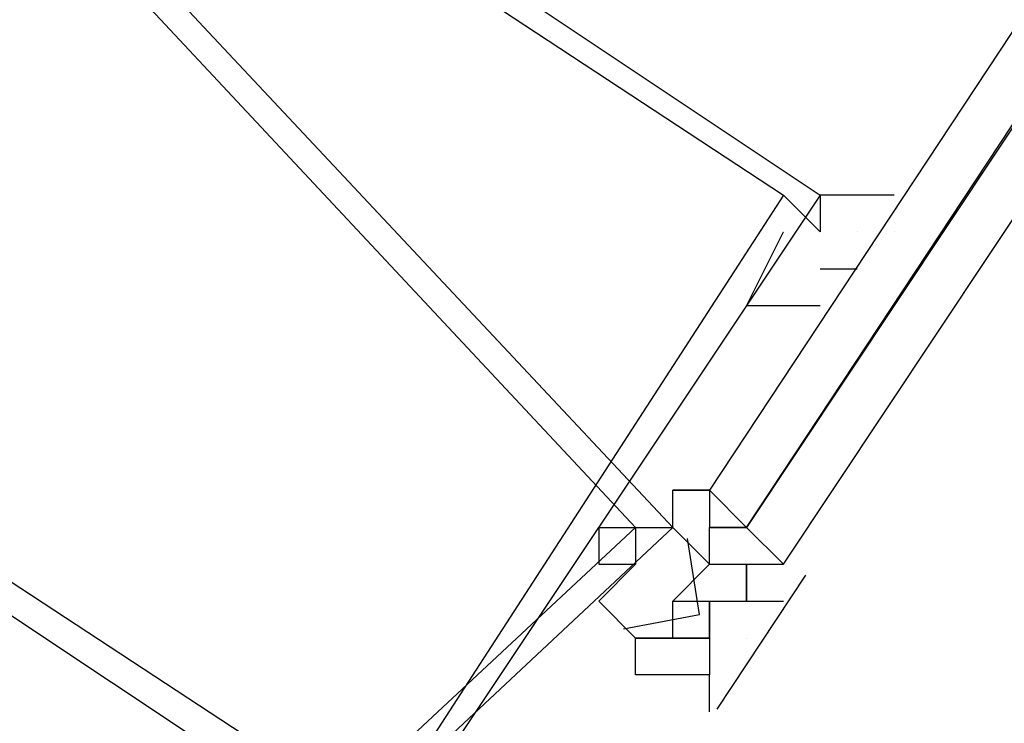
# Model space of a CAD drawing. Header units: feet. Extents: x -79 to 198, y -22 to 181.
# Tile 540 of 656: x 134.431 to 134.786, y 96.734 to 96.988. Entities that reach past the tile are written whole.
import ezdxf

# ---------------------------------------------------------------- set-up
doc = ezdxf.new("R2010")
doc.units = ezdxf.units.FT
doc.layers.add('A-LINEA', color=7, linetype='CONTINUOUS')

msp = doc.modelspace()

# ---------------------------------------------------------------- linework, layer by layer
at = {"layer": 'A-LINEA'}
for p, q in [((134.7333, 96.9111), (134.7333, 96.9111)), ((134.7333, 96.9111), (134.7333, 96.9111)), ((134.6667, 96.8178), (134.6667, 96.8178)), ((134.6667, 96.8178), (134.6667, 96.8178)), ((134.68, 96.8178), (134.6667, 96.8178)), ((134.6667, 96.8178), (134.6667, 96.8178)), ((134.6667, 96.8178), (134.6667, 96.8178)), ((134.6667, 96.8044), (134.6667, 96.8178)), ((134.6667, 96.8178), (134.6667, 96.8178)), ((134.6667, 96.8178), (134.6667, 96.8178)), ((134.68, 96.8178), (134.6667, 96.8178)), ((134.6667, 96.8178), (134.6667, 96.8178)), ((134.6667, 96.8178), (134.6667, 96.8178)), ((134.6667, 96.8044), (134.6667, 96.8178)), ((134.6533, 96.8044), (134.6533, 96.8044)), ((134.6533, 96.8044), (134.6533, 96.8044)), ((134.68, 96.8044), (134.68, 96.8044)), ((134.68, 96.8044), (134.68, 96.8044)), ((134.68, 96.8044), (134.68, 96.8044)), ((134.68, 96.8044), (134.6933, 96.8044)), ((134.68, 96.8044), (134.68, 96.8044)), ((134.68, 96.8044), (134.68, 96.8044)), ((134.68, 96.8044), (134.68, 96.8044)), ((134.68, 96.8044), (134.68, 96.8044)), ((134.68, 96.8044), (134.68, 96.8044)), ((134.68, 96.8044), (134.68, 96.8044)), ((134.68, 96.8044), (134.68, 96.8044)), ((134.68, 96.7911), (134.68, 96.8044)), ((134.6933, 96.8044), (134.68, 96.8044)), ((134.68, 96.7911), (134.68, 96.8044)), ((134.68, 96.8044), (134.68, 96.8044)), ((134.68, 96.8044), (134.68, 96.8044)), ((134.68, 96.8044), (134.68, 96.8044)), ((134.68, 96.8044), (134.68, 96.8044)), ((134.68, 96.8044), (134.68, 96.8044)), ((134.68, 96.8044), (134.6933, 96.8044)), ((134.68, 96.8044), (134.68, 96.8044)), ((134.68, 96.8044), (134.68, 96.8044)), ((134.68, 96.8044), (134.68, 96.8044)), ((134.68, 96.8044), (134.68, 96.8044)), ((134.68, 96.8044), (134.68, 96.8044)), ((134.68, 96.8044), (134.68, 96.8044)), ((134.68, 96.8044), (134.68, 96.8044)), ((134.68, 96.7911), (134.68, 96.8044)), ((134.6933, 96.8044), (134.68, 96.8044)), ((134.68, 96.7911), (134.68, 96.8044)), ((134.68, 96.8044), (134.68, 96.8044)), ((134.68, 96.8044), (134.68, 96.8044)), ((134.6933, 96.8044), (134.6933, 96.8044)), ((134.6933, 96.8044), (134.6933, 96.8044)), ((134.6933, 96.8044), (134.6933, 96.8044)), ((134.6933, 96.8044), (134.6933, 96.8044)), ((134.6933, 96.8044), (134.6933, 96.8044)), ((134.6933, 96.8044), (134.6933, 96.8044)), ((134.6933, 96.8044), (134.6933, 96.8044)), ((134.6933, 96.8044), (134.6933, 96.8044)), ((134.6933, 96.8044), (134.6933, 96.8044)), ((134.6933, 96.8044), (134.6933, 96.8044)), ((134.6933, 96.8044), (134.6933, 96.8044)), ((134.6933, 96.8044), (134.6933, 96.8044)), ((134.6933, 96.8044), (134.6933, 96.8044)), ((134.6933, 96.8044), (134.6933, 96.8044)), ((134.6933, 96.8044), (134.6933, 96.8044)), ((134.6933, 96.8044), (134.6933, 96.8044)), ((134.68, 96.7911), (134.68, 96.7911)), ((134.68, 96.7911), (134.68, 96.7911)), ((134.68, 96.7911), (134.68, 96.7911)), ((134.68, 96.7911), (134.6933, 96.7911)), ((134.68, 96.7911), (134.68, 96.7911)), ((134.68, 96.7911), (134.68, 96.7911)), ((134.68, 96.7911), (134.68, 96.7911)), ((134.68, 96.7911), (134.68, 96.7911)), ((134.68, 96.7911), (134.68, 96.7911)), ((134.68, 96.7911), (134.68, 96.7911)), ((134.68, 96.7911), (134.6933, 96.7911)), ((134.68, 96.7911), (134.68, 96.7911)), ((134.68, 96.7911), (134.68, 96.7911)), ((134.68, 96.7911), (134.68, 96.7911)), ((134.68, 96.7911), (134.68, 96.7911)), ((134.68, 96.7911), (134.68, 96.7911)), ((134.68, 96.7911), (134.68, 96.7911)), ((134.68, 96.7911), (134.68, 96.7911)), ((134.68, 96.7911), (134.68, 96.7911)), ((134.68, 96.7911), (134.68, 96.7911)), ((134.68, 96.7911), (134.68, 96.7911)), ((134.68, 96.7911), (134.68, 96.7911)), ((134.68, 96.7911), (134.68, 96.7911)), ((134.68, 96.7911), (134.68, 96.7911)), ((134.68, 96.7911), (134.6933, 96.7911)), ((134.68, 96.7911), (134.68, 96.7911)), ((134.68, 96.7911), (134.68, 96.7911)), ((134.68, 96.7911), (134.68, 96.7911)), ((134.68, 96.7911), (134.68, 96.7911)), ((134.68, 96.7911), (134.68, 96.7911)), ((134.68, 96.7911), (134.68, 96.7911)), ((134.68, 96.7911), (134.6933, 96.7911)), ((134.68, 96.7911), (134.68, 96.7911)), ((134.68, 96.7911), (134.68, 96.7911)), ((134.68, 96.7911), (134.68, 96.7911)), ((134.68, 96.7911), (134.68, 96.7911)), ((134.68, 96.7911), (134.68, 96.7911)), ((134.68, 96.7911), (134.68, 96.7911)), ((134.68, 96.7911), (134.68, 96.7911)), ((134.68, 96.7911), (134.68, 96.7911)), ((134.68, 96.7911), (134.68, 96.7911)), ((134.68, 96.7911), (134.68, 96.7911)), ((134.6933, 96.7911), (134.6933, 96.7911)), ((134.6933, 96.7911), (134.6933, 96.7778)), ((134.6933, 96.7911), (134.6933, 96.7911)), ((134.6933, 96.7911), (134.6933, 96.7911)), ((134.6933, 96.7911), (134.6933, 96.7911)), ((134.6933, 96.7911), (134.6933, 96.7911)), ((134.6933, 96.7911), (134.7067, 96.7911)), ((134.6933, 96.7911), (134.6933, 96.7911)), ((134.6933, 96.7911), (134.6933, 96.7911)), ((134.6933, 96.7911), (134.6933, 96.7911)), ((134.6933, 96.7911), (134.6933, 96.7911)), ((134.6933, 96.7911), (134.6933, 96.7911)), ((134.6933, 96.7778), (134.6933, 96.7911)), ((134.6933, 96.7778), (134.6933, 96.7911)), ((134.6933, 96.7911), (134.6933, 96.7911)), ((134.6933, 96.7778), (134.6933, 96.7911)), ((134.6933, 96.7911), (134.6933, 96.7911)), ((134.6933, 96.7911), (134.6933, 96.7911)), ((134.6933, 96.7911), (134.6933, 96.7911)), ((134.6933, 96.7911), (134.6933, 96.7911)), ((134.6933, 96.7911), (134.6933, 96.7911)), ((134.6933, 96.7911), (134.6933, 96.7911)), ((134.6933, 96.7911), (134.6933, 96.7911)), ((134.6933, 96.7911), (134.6933, 96.7911)), ((134.6933, 96.7911), (134.6933, 96.7911)), ((134.6933, 96.7911), (134.6933, 96.7911)), ((134.6933, 96.7911), (134.6933, 96.7911)), ((134.6933, 96.7911), (134.6933, 96.7911)), ((134.6933, 96.7911), (134.6933, 96.7911)), ((134.6933, 96.7911), (134.6933, 96.7778)), ((134.6933, 96.7911), (134.6933, 96.7911)), ((134.6933, 96.7911), (134.6933, 96.7911)), ((134.6933, 96.7911), (134.6933, 96.7911)), ((134.6933, 96.7911), (134.6933, 96.7911)), ((134.6933, 96.7911), (134.7067, 96.7911)), ((134.6933, 96.7911), (134.6933, 96.7911)), ((134.6933, 96.7911), (134.6933, 96.7911)), ((134.6933, 96.7911), (134.6933, 96.7911)), ((134.6933, 96.7911), (134.6933, 96.7911)), ((134.6933, 96.7911), (134.6933, 96.7911)), ((134.6933, 96.7778), (134.6933, 96.7911)), ((134.6933, 96.7778), (134.6933, 96.7911)), ((134.6933, 96.7911), (134.6933, 96.7911)), ((134.6933, 96.7778), (134.6933, 96.7911)), ((134.6933, 96.7911), (134.6933, 96.7911)), ((134.6933, 96.7911), (134.6933, 96.7911)), ((134.6933, 96.7911), (134.6933, 96.7911)), ((134.6933, 96.7911), (134.6933, 96.7911)), ((134.6933, 96.7911), (134.6933, 96.7911)), ((134.6933, 96.7911), (134.6933, 96.7911)), ((134.6933, 96.7911), (134.6933, 96.7911)), ((134.6933, 96.7911), (134.6933, 96.7911)), ((134.6933, 96.7911), (134.6933, 96.7911)), ((134.6933, 96.7911), (134.6933, 96.7911)), ((134.6933, 96.7911), (134.6933, 96.7911)), ((134.6933, 96.7911), (134.6933, 96.7911)), ((134.7067, 96.7911), (134.7067, 96.7911)), ((134.7067, 96.7911), (134.7067, 96.7911)), ((134.7067, 96.7911), (134.7067, 96.7911)), ((134.7067, 96.7911), (134.7067, 96.7911)), ((134.7067, 96.7911), (134.7067, 96.7911)), ((134.7067, 96.7911), (134.7067, 96.7911)), ((134.7067, 96.7911), (134.7067, 96.7911)), ((134.7067, 96.7911), (134.7067, 96.7911)), ((134.7067, 96.7911), (134.7067, 96.7911)), ((134.7067, 96.7911), (134.7067, 96.7911)), ((134.7067, 96.7911), (134.7067, 96.7911)), ((134.7067, 96.7911), (134.7067, 96.7911)), ((134.7067, 96.7911), (134.7067, 96.7911)), ((134.7067, 96.7911), (134.7067, 96.7911)), ((134.7067, 96.7911), (134.7067, 96.7911)), ((134.7067, 96.7911), (134.7067, 96.7911)), ((134.7067, 96.7911), (134.7067, 96.7911)), ((134.7067, 96.7911), (134.7067, 96.7911)), ((134.7067, 96.7911), (134.7067, 96.7911)), ((134.7067, 96.7911), (134.7067, 96.7911)), ((134.7067, 96.7911), (134.7067, 96.7911)), ((134.7067, 96.7911), (134.7067, 96.7911)), ((134.7146, 96.7871), (134.6826, 96.7387)), ((134.7146, 96.7871), (134.6826, 96.7387)), ((134.64, 96.7778), (134.64, 96.7778)), ((134.64, 96.7778), (134.64, 96.7778)), ((134.64, 96.7778), (134.64, 96.7778)), ((134.64, 96.7778), (134.64, 96.7778)), ((134.6667, 96.7778), (134.6667, 96.7778)), ((134.6667, 96.7778), (134.6667, 96.7778)), ((134.6667, 96.7778), (134.6667, 96.7778)), ((134.6667, 96.7778), (134.6667, 96.7778)), ((134.6667, 96.7778), (134.6667, 96.7778)), ((134.6667, 96.7778), (134.6667, 96.7778)), ((134.6667, 96.7778), (134.68, 96.7778)), ((134.6667, 96.7778), (134.68, 96.7778)), ((134.6667, 96.7644), (134.6667, 96.7778)), ((134.6667, 96.7778), (134.6667, 96.7778)), ((134.6667, 96.7778), (134.6667, 96.7778)), ((134.6667, 96.7778), (134.6667, 96.7778)), ((134.6667, 96.7778), (134.6667, 96.7778)), ((134.6667, 96.7778), (134.6667, 96.7778)), ((134.6667, 96.7778), (134.6667, 96.7778)), ((134.6667, 96.7778), (134.68, 96.7778)), ((134.6667, 96.7778), (134.68, 96.7778)), ((134.6667, 96.7644), (134.6667, 96.7778)), ((134.68, 96.7778), (134.68, 96.7778)), ((134.68, 96.7778), (134.68, 96.7644)), ((134.68, 96.7778), (134.68, 96.7778)), ((134.68, 96.7778), (134.6933, 96.7778)), ((134.68, 96.7778), (134.68, 96.7778)), ((134.68, 96.7778), (134.68, 96.7778)), ((134.68, 96.7778), (134.68, 96.7778)), ((134.68, 96.7778), (134.68, 96.7778)), ((134.68, 96.7778), (134.68, 96.7778)), ((134.68, 96.7778), (134.68, 96.7778)), ((134.68, 96.7778), (134.68, 96.7778)), ((134.68, 96.7778), (134.68, 96.7778)), ((134.68, 96.7778), (134.68, 96.7778)), ((134.68, 96.7778), (134.68, 96.7778)), ((134.68, 96.7778), (134.6933, 96.7778)), ((134.68, 96.7778), (134.68, 96.7778)), ((134.68, 96.7778), (134.68, 96.7778)), ((134.68, 96.7778), (134.68, 96.7778)), ((134.68, 96.7778), (134.68, 96.7778)), ((134.68, 96.7644), (134.68, 96.7778)), ((134.68, 96.7778), (134.68, 96.7778)), ((134.68, 96.7778), (134.68, 96.7778)), ((134.68, 96.7778), (134.68, 96.7778)), ((134.68, 96.7778), (134.68, 96.7778)), ((134.68, 96.7778), (134.68, 96.7778)), ((134.68, 96.7778), (134.68, 96.7778)), ((134.68, 96.7778), (134.68, 96.7778)), ((134.68, 96.7778), (134.68, 96.7778)), ((134.68, 96.7778), (134.68, 96.7778)), ((134.68, 96.7778), (134.68, 96.7778)), ((134.68, 96.7778), (134.68, 96.7778)), ((134.68, 96.7778), (134.68, 96.7644)), ((134.68, 96.7778), (134.68, 96.7778)), ((134.68, 96.7778), (134.6933, 96.7778)), ((134.68, 96.7778), (134.68, 96.7778)), ((134.68, 96.7778), (134.68, 96.7778)), ((134.68, 96.7778), (134.68, 96.7778)), ((134.68, 96.7778), (134.68, 96.7778)), ((134.68, 96.7778), (134.68, 96.7778)), ((134.68, 96.7778), (134.68, 96.7778)), ((134.68, 96.7778), (134.68, 96.7778)), ((134.68, 96.7778), (134.68, 96.7778)), ((134.68, 96.7778), (134.68, 96.7778)), ((134.68, 96.7778), (134.68, 96.7778)), ((134.68, 96.7778), (134.6933, 96.7778)), ((134.68, 96.7778), (134.68, 96.7778)), ((134.68, 96.7778), (134.68, 96.7778)), ((134.68, 96.7778), (134.68, 96.7778)), ((134.68, 96.7778), (134.68, 96.7778)), ((134.68, 96.7644), (134.68, 96.7778)), ((134.68, 96.7778), (134.68, 96.7778)), ((134.68, 96.7778), (134.68, 96.7778)), ((134.68, 96.7778), (134.68, 96.7778)), ((134.68, 96.7778), (134.68, 96.7778)), ((134.68, 96.7778), (134.68, 96.7778)), ((134.68, 96.7778), (134.68, 96.7778)), ((134.68, 96.7778), (134.68, 96.7778)), ((134.68, 96.7778), (134.68, 96.7778)), ((134.68, 96.7778), (134.68, 96.7778)), ((134.68, 96.7778), (134.68, 96.7778)), ((134.6933, 96.7778), (134.6933, 96.7778)), ((134.6933, 96.7778), (134.6933, 96.7778)), ((134.6933, 96.7778), (134.7067, 96.7778)), ((134.6933, 96.7778), (134.6933, 96.7778)), ((134.6933, 96.7778), (134.6933, 96.7778)), ((134.6933, 96.7778), (134.6933, 96.7778)), ((134.6933, 96.7778), (134.6933, 96.7778)), ((134.6933, 96.7778), (134.6933, 96.7778)), ((134.6933, 96.7778), (134.6933, 96.7778)), ((134.6933, 96.7778), (134.6933, 96.7778)), ((134.6933, 96.7778), (134.6933, 96.7778)), ((134.6933, 96.7778), (134.6933, 96.7778)), ((134.6933, 96.7778), (134.6933, 96.7778)), ((134.6933, 96.7778), (134.6933, 96.7778)), ((134.6933, 96.7778), (134.6933, 96.7778)), ((134.6933, 96.7778), (134.6933, 96.7778)), ((134.6933, 96.7778), (134.6933, 96.7778)), ((134.6933, 96.7778), (134.6933, 96.7778)), ((134.6933, 96.7778), (134.6933, 96.7778)), ((134.6933, 96.7778), (134.6933, 96.7778)), ((134.6933, 96.7778), (134.6933, 96.7778)), ((134.6933, 96.7778), (134.6933, 96.7778)), ((134.6933, 96.7778), (134.6933, 96.7778)), ((134.6933, 96.7778), (134.6933, 96.7778)), ((134.6933, 96.7778), (134.6933, 96.7778)), ((134.6933, 96.7778), (134.6933, 96.7778)), ((134.6933, 96.7778), (134.6933, 96.7778)), ((134.6933, 96.7778), (134.6933, 96.7778)), ((134.6933, 96.7778), (134.6933, 96.7778)), ((134.6933, 96.7778), (134.6933, 96.7778)), ((134.6933, 96.7778), (134.6933, 96.7778)), ((134.6933, 96.7778), (134.6933, 96.7778)), ((134.6933, 96.7778), (134.6933, 96.7778)), ((134.6933, 96.7778), (134.6933, 96.7778)), ((134.6933, 96.7778), (134.6933, 96.7778)), ((134.6933, 96.7778), (134.7067, 96.7778)), ((134.6933, 96.7778), (134.6933, 96.7778)), ((134.6933, 96.7778), (134.6933, 96.7778)), ((134.6933, 96.7778), (134.6933, 96.7778)), ((134.6933, 96.7778), (134.6933, 96.7778)), ((134.6933, 96.7778), (134.6933, 96.7778)), ((134.6933, 96.7778), (134.6933, 96.7778)), ((134.6933, 96.7778), (134.6933, 96.7778)), ((134.6933, 96.7778), (134.6933, 96.7778)), ((134.6933, 96.7778), (134.6933, 96.7778)), ((134.6933, 96.7778), (134.6933, 96.7778)), ((134.6933, 96.7778), (134.6933, 96.7778)), ((134.6933, 96.7778), (134.6933, 96.7778)), ((134.6933, 96.7778), (134.6933, 96.7778)), ((134.6933, 96.7778), (134.6933, 96.7778)), ((134.6933, 96.7778), (134.6933, 96.7778)), ((134.6933, 96.7778), (134.6933, 96.7778)), ((134.6933, 96.7778), (134.6933, 96.7778)), ((134.6933, 96.7778), (134.6933, 96.7778)), ((134.6933, 96.7778), (134.6933, 96.7778)), ((134.6933, 96.7778), (134.6933, 96.7778)), ((134.6933, 96.7778), (134.6933, 96.7778)), ((134.6933, 96.7778), (134.6933, 96.7778)), ((134.6933, 96.7778), (134.6933, 96.7778)), ((134.6933, 96.7778), (134.6933, 96.7778)), ((134.6933, 96.7778), (134.6933, 96.7778)), ((134.6933, 96.7778), (134.6933, 96.7778)), ((134.6933, 96.7778), (134.6933, 96.7778)), ((134.6933, 96.7778), (134.6933, 96.7778)), ((134.6933, 96.7778), (134.6933, 96.7778)), ((134.6933, 96.7778), (134.6933, 96.7778)), ((134.7067, 96.7778), (134.7067, 96.7778)), ((134.7067, 96.7778), (134.7067, 96.7778)), ((134.6533, 96.7644), (134.6533, 96.7644)), ((134.6533, 96.7644), (134.6533, 96.7644)), ((134.6533, 96.7644), (134.6533, 96.7644)), ((134.6533, 96.7644), (134.6533, 96.7644)), ((134.6533, 96.7644), (134.6667, 96.7644)), ((134.6533, 96.7644), (134.6533, 96.7644)), ((134.6533, 96.7644), (134.6667, 96.7644)), ((134.6533, 96.7644), (134.6533, 96.7644)), ((134.6533, 96.7644), (134.6533, 96.7644)), ((134.6533, 96.7644), (134.6533, 96.7644)), ((134.6533, 96.7644), (134.6533, 96.7644)), ((134.6533, 96.7644), (134.6667, 96.7644)), ((134.6533, 96.7644), (134.6533, 96.7644)), ((134.6533, 96.7644), (134.6533, 96.7644)), ((134.6533, 96.7644), (134.6533, 96.7644)), ((134.6533, 96.7644), (134.6533, 96.7644)), ((134.6533, 96.7644), (134.6533, 96.7644)), ((134.6533, 96.7644), (134.6533, 96.7644)), ((134.6533, 96.7644), (134.6533, 96.7644)), ((134.6533, 96.7644), (134.6533, 96.7644)), ((134.6667, 96.7644), (134.6533, 96.7644)), ((134.6667, 96.7644), (134.6533, 96.7644)), ((134.6533, 96.7644), (134.6533, 96.7644)), ((134.6533, 96.7644), (134.6533, 96.7644)), ((134.6533, 96.7644), (134.6533, 96.7644)), ((134.6533, 96.7644), (134.6533, 96.7644)), ((134.6533, 96.7644), (134.6533, 96.7644)), ((134.6533, 96.7644), (134.6533, 96.7644)), ((134.6533, 96.7644), (134.6667, 96.7644)), ((134.6533, 96.7644), (134.6533, 96.7644)), ((134.6533, 96.7644), (134.6667, 96.7644)), ((134.6533, 96.7644), (134.6533, 96.7644)), ((134.6533, 96.7644), (134.6533, 96.7644)), ((134.6533, 96.7644), (134.6533, 96.7644)), ((134.6533, 96.7644), (134.6533, 96.7644)), ((134.6533, 96.7644), (134.6667, 96.7644)), ((134.6533, 96.7644), (134.6533, 96.7644)), ((134.6533, 96.7644), (134.6533, 96.7644)), ((134.6533, 96.7644), (134.6533, 96.7644)), ((134.6533, 96.7644), (134.6533, 96.7644)), ((134.6533, 96.7644), (134.6533, 96.7644)), ((134.6533, 96.7644), (134.6533, 96.7644)), ((134.6533, 96.7644), (134.6533, 96.7644)), ((134.6533, 96.7644), (134.6533, 96.7644)), ((134.6667, 96.7644), (134.6533, 96.7644)), ((134.6667, 96.7644), (134.6533, 96.7644)), ((134.6533, 96.7644), (134.6533, 96.7644)), ((134.6533, 96.7644), (134.6533, 96.7644)), ((134.6667, 96.7644), (134.6667, 96.7644)), ((134.6667, 96.7644), (134.6667, 96.7644)), ((134.6667, 96.7644), (134.6667, 96.7644)), ((134.6667, 96.7644), (134.68, 96.7644)), ((134.6667, 96.7644), (134.6667, 96.7644)), ((134.6667, 96.7644), (134.6667, 96.7644)), ((134.6667, 96.7644), (134.6667, 96.7644)), ((134.6667, 96.7644), (134.6667, 96.7644)), ((134.6667, 96.7644), (134.6667, 96.7644)), ((134.6667, 96.7644), (134.6667, 96.7644)), ((134.6667, 96.7644), (134.6667, 96.7644)), ((134.6667, 96.7644), (134.6667, 96.7644)), ((134.6667, 96.7644), (134.6667, 96.7644)), ((134.6667, 96.7644), (134.6667, 96.7644)), ((134.6667, 96.7644), (134.6667, 96.7644)), ((134.6667, 96.7644), (134.6667, 96.7644)), ((134.6667, 96.7644), (134.6667, 96.7644)), ((134.68, 96.7644), (134.6667, 96.7644)), ((134.68, 96.7644), (134.6667, 96.7644)), ((134.6667, 96.7644), (134.6667, 96.7644)), ((134.68, 96.7644), (134.6667, 96.7644)), ((134.6667, 96.7644), (134.6667, 96.7644)), ((134.6667, 96.7644), (134.6667, 96.7644)), ((134.6667, 96.7644), (134.6667, 96.7644)), ((134.6667, 96.7644), (134.6667, 96.7644)), ((134.6667, 96.7644), (134.68, 96.7644)), ((134.6667, 96.7644), (134.6667, 96.7644)), ((134.6667, 96.7644), (134.6667, 96.7644)), ((134.6667, 96.7644), (134.6667, 96.7644)), ((134.6667, 96.7644), (134.6667, 96.7644)), ((134.6667, 96.7644), (134.6667, 96.7644)), ((134.6667, 96.7644), (134.6667, 96.7644)), ((134.6667, 96.7644), (134.6667, 96.7644)), ((134.6667, 96.7644), (134.6667, 96.7644)), ((134.6667, 96.7644), (134.6667, 96.7644)), ((134.6667, 96.7644), (134.6667, 96.7644)), ((134.6667, 96.7644), (134.6667, 96.7644)), ((134.6667, 96.7644), (134.6667, 96.7644)), ((134.6667, 96.7644), (134.6667, 96.7644)), ((134.68, 96.7644), (134.6667, 96.7644)), ((134.68, 96.7644), (134.6667, 96.7644)), ((134.6667, 96.7644), (134.6667, 96.7644)), ((134.68, 96.7644), (134.6667, 96.7644)), ((134.6667, 96.7644), (134.6667, 96.7644)), ((134.68, 96.7644), (134.68, 96.7644)), ((134.68, 96.7644), (134.68, 96.7511)), ((134.68, 96.7644), (134.68, 96.7644)), ((134.68, 96.7644), (134.68, 96.7644)), ((134.68, 96.7644), (134.68, 96.7644)), ((134.68, 96.7644), (134.68, 96.7644)), ((134.68, 96.7644), (134.68, 96.7644)), ((134.68, 96.7644), (134.68, 96.7644)), ((134.68, 96.7644), (134.68, 96.7644)), ((134.68, 96.7644), (134.68, 96.7644)), ((134.68, 96.7644), (134.68, 96.7644)), ((134.68, 96.7644), (134.68, 96.7644)), ((134.68, 96.7644), (134.68, 96.7644)), ((134.68, 96.7644), (134.68, 96.7644)), ((134.68, 96.7644), (134.68, 96.7644)), ((134.68, 96.7644), (134.68, 96.7644)), ((134.68, 96.7644), (134.68, 96.7644)), ((134.68, 96.7644), (134.68, 96.7644)), ((134.68, 96.7644), (134.68, 96.7644)), ((134.68, 96.7644), (134.68, 96.7644)), ((134.68, 96.7644), (134.68, 96.7644)), ((134.68, 96.7644), (134.68, 96.7644)), ((134.68, 96.7644), (134.68, 96.7644)), ((134.68, 96.7644), (134.68, 96.7644)), ((134.68, 96.7644), (134.68, 96.7644)), ((134.68, 96.7644), (134.68, 96.7644)), ((134.68, 96.7644), (134.68, 96.7644)), ((134.68, 96.7644), (134.68, 96.7644)), ((134.68, 96.7644), (134.68, 96.7644)), ((134.68, 96.7644), (134.68, 96.7511)), ((134.68, 96.7644), (134.68, 96.7644)), ((134.68, 96.7644), (134.68, 96.7644)), ((134.68, 96.7644), (134.68, 96.7644)), ((134.68, 96.7644), (134.68, 96.7644)), ((134.68, 96.7644), (134.68, 96.7644)), ((134.68, 96.7644), (134.68, 96.7644)), ((134.68, 96.7644), (134.68, 96.7644)), ((134.68, 96.7644), (134.68, 96.7644)), ((134.68, 96.7644), (134.68, 96.7644)), ((134.68, 96.7644), (134.68, 96.7644)), ((134.68, 96.7644), (134.68, 96.7644)), ((134.68, 96.7644), (134.68, 96.7644)), ((134.68, 96.7644), (134.68, 96.7644)), ((134.68, 96.7644), (134.68, 96.7644)), ((134.68, 96.7644), (134.68, 96.7644)), ((134.68, 96.7644), (134.68, 96.7644)), ((134.68, 96.7644), (134.68, 96.7644)), ((134.68, 96.7644), (134.68, 96.7644)), ((134.68, 96.7644), (134.68, 96.7644)), ((134.68, 96.7644), (134.68, 96.7644)), ((134.68, 96.7644), (134.68, 96.7644)), ((134.68, 96.7644), (134.68, 96.7644)), ((134.68, 96.7644), (134.68, 96.7644)), ((134.68, 96.7644), (134.68, 96.7644)), ((134.68, 96.7644), (134.68, 96.7644)), ((134.68, 96.7644), (134.68, 96.7644)), ((134.6933, 96.7644), (134.6933, 96.7644)), ((134.6933, 96.7644), (134.6933, 96.7644)), ((134.6933, 96.7644), (134.6933, 96.7644)), ((134.6933, 96.7644), (134.6933, 96.7644)), ((134.6933, 96.7644), (134.6933, 96.7644)), ((134.6933, 96.7644), (134.6933, 96.7644)), ((134.6933, 96.7644), (134.6933, 96.7644)), ((134.6933, 96.7644), (134.6933, 96.7644)), ((134.6933, 96.7644), (134.6933, 96.7644)), ((134.6933, 96.7644), (134.6933, 96.7644)), ((134.6667, 96.7511), (134.6667, 96.7511)), ((134.6667, 96.7511), (134.6667, 96.7511)), ((134.6667, 96.7511), (134.6667, 96.7511)), ((134.6667, 96.7511), (134.6667, 96.7511)), ((134.6667, 96.7511), (134.6667, 96.7511)), ((134.6667, 96.7511), (134.6667, 96.7511)), ((134.6667, 96.7511), (134.6667, 96.7511)), ((134.6667, 96.7511), (134.6667, 96.7511)), ((134.6667, 96.7511), (134.6667, 96.7511)), ((134.6667, 96.7511), (134.6667, 96.7511)), ((134.6667, 96.7511), (134.6667, 96.7511)), ((134.6667, 96.7511), (134.6667, 96.7511)), ((134.6667, 96.7511), (134.6667, 96.7511)), ((134.6667, 96.7511), (134.6667, 96.7511)), ((134.6667, 96.7511), (134.6667, 96.7511)), ((134.6667, 96.7511), (134.6667, 96.7511)), ((134.68, 96.7511), (134.68, 96.7511)), ((134.68, 96.7511), (134.68, 96.7511)), ((134.68, 96.7511), (134.68, 96.7511)), ((134.68, 96.7511), (134.68, 96.7511)), ((134.68, 96.7511), (134.68, 96.7511)), ((134.68, 96.7511), (134.68, 96.7511)), ((134.68, 96.7511), (134.68, 96.7511)), ((134.68, 96.7511), (134.68, 96.7511)), ((134.68, 96.7511), (134.68, 96.7511)), ((134.68, 96.7511), (134.68, 96.7511)), ((134.68, 96.7511), (134.68, 96.7511)), ((134.68, 96.7511), (134.68, 96.7511)), ((134.68, 96.7511), (134.68, 96.7511)), ((134.68, 96.7511), (134.68, 96.7511)), ((134.68, 96.7511), (134.68, 96.7511)), ((134.68, 96.7511), (134.68, 96.7511)), ((134.68, 96.7378), (134.68, 96.7511)), ((134.68, 96.7511), (134.68, 96.7511)), ((134.68, 96.7511), (134.68, 96.7511)), ((134.68, 96.7511), (134.68, 96.7511)), ((134.68, 96.7511), (134.68, 96.7511)), ((134.68, 96.7511), (134.68, 96.7511)), ((134.68, 96.7511), (134.68, 96.7511)), ((134.68, 96.7511), (134.68, 96.7511)), ((134.68, 96.7511), (134.68, 96.7511)), ((134.68, 96.7511), (134.68, 96.7511)), ((134.68, 96.7511), (134.68, 96.7511)), ((134.68, 96.7511), (134.68, 96.7511)), ((134.68, 96.7511), (134.68, 96.7511)), ((134.68, 96.7511), (134.68, 96.7511)), ((134.68, 96.7511), (134.68, 96.7511)), ((134.68, 96.7511), (134.68, 96.7511)), ((134.68, 96.7511), (134.68, 96.7511)), ((134.68, 96.7378), (134.68, 96.7511))]:
    msp.add_line(p, q, dxfattribs=at)
for points in [[(134.6933, 96.8044), (136.5867, 99.6711), (136.5867, 99.6844), (136.5733, 99.6844), (134.68, 96.8178), (134.6933, 96.8044)], [(134.6933, 96.8044), (136.5867, 99.6711), (136.5867, 99.6844), (136.5733, 99.6844), (134.68, 96.8178), (134.6933, 96.8044)], [(134.7067, 96.7911), (136.6133, 99.6578), (136.6133, 99.6711), (136.6, 99.6711), (134.6933, 96.8044), (134.7067, 96.7911)], [(134.7067, 96.7911), (136.6133, 99.6578), (136.6133, 99.6711), (136.6, 99.6711), (134.6933, 96.8044), (134.7067, 96.7911)], [(134.08, 97.0044), (134.24, 97.2444), (134.72, 96.9244), (134.56, 96.6844), (134.08, 97.0044)], [(134.08, 97.0044), (134.24, 97.2444), (134.72, 96.9244), (134.56, 96.6844), (134.08, 97.0044)], [(134.2667, 97.2311), (134.0533, 97.0311), (134.4533, 96.6044), (134.6667, 96.8044), (134.2667, 97.2311)], [(134.2667, 97.2311), (134.0533, 97.0311), (134.4533, 96.6044), (134.6667, 96.8044), (134.2667, 97.2311)], [(134.0933, 97.0044), (134.24, 97.2311), (134.7067, 96.9244), (134.56, 96.6978), (134.0933, 97.0044)], [(134.0933, 97.0044), (134.24, 97.2311), (134.7067, 96.9244), (134.56, 96.6978), (134.0933, 97.0044)], [(134.2667, 97.2178), (134.0667, 97.0311), (134.4533, 96.6178), (134.6533, 96.8044), (134.2667, 97.2178)], [(134.2667, 97.2178), (134.0667, 97.0311), (134.4533, 96.6178), (134.6533, 96.8044), (134.2667, 97.2178)], [(134.7467, 96.9244), (134.72, 96.9244), (134.72, 96.9244), (134.72, 96.9111), (134.72, 96.9111), (134.7067, 96.9244), (134.7067, 96.9244), (134.7067, 96.9244), (134.7067, 96.9244)], [(134.7467, 96.9244), (134.72, 96.9244), (134.72, 96.9244), (134.72, 96.9111), (134.72, 96.9111), (134.7067, 96.9244), (134.7067, 96.9244), (134.7067, 96.9244), (134.7067, 96.9244)], [(134.72, 96.8844), (134.72, 96.8844), (134.72, 96.8844), (134.72, 96.8844), (134.6933, 96.8844), (134.6933, 96.8844), (134.7067, 96.9111), (134.7067, 96.9111), (134.7067, 96.9111), (134.7067, 96.9111), (134.7067, 96.9111), (134.7067, 96.9111), (134.7067, 96.9111), (134.7067, 96.9111), (134.7067, 96.9111), (134.7067, 96.9111), (134.7067, 96.9111)], [(134.72, 96.8844), (134.72, 96.8844), (134.72, 96.8844), (134.72, 96.8844), (134.6933, 96.8844), (134.6933, 96.8844), (134.7067, 96.9111), (134.7067, 96.9111), (134.7067, 96.9111), (134.7067, 96.9111), (134.7067, 96.9111), (134.7067, 96.9111), (134.7067, 96.9111), (134.7067, 96.9111), (134.7067, 96.9111), (134.7067, 96.9111), (134.7067, 96.9111)], [(134.7467, 96.9111), (134.7467, 96.9111), (134.7467, 96.9111)], [(134.7467, 96.9111), (134.7467, 96.9111), (134.7467, 96.9111)], [(134.72, 96.8978), (134.7333, 96.8978), (134.7333, 96.8978)], [(134.72, 96.8978), (134.7333, 96.8978), (134.7333, 96.8978)], [(134.6667, 96.8178), (134.68, 96.8178), (134.68, 96.8044), (134.6933, 96.8044), (134.7067, 96.7911)], [(134.6667, 96.8178), (134.68, 96.8178), (134.68, 96.8044), (134.6933, 96.8044), (134.7067, 96.7911)], [(134.64, 96.8044), (134.6533, 96.8044), (134.6533, 96.8044), (134.6533, 96.8044), (134.6533, 96.8044), (134.6533, 96.8044), (134.6667, 96.8044), (134.6667, 96.8044), (134.68, 96.7911), (134.68, 96.7911), (134.68, 96.7911), (134.6667, 96.7778), (134.6667, 96.7778), (134.6667, 96.7778)], [(134.64, 96.8044), (134.64, 96.7911), (134.64, 96.7911), (134.64, 96.7911), (134.6533, 96.7911), (134.6533, 96.7911), (134.64, 96.7778), (134.64, 96.7778), (134.6533, 96.7644), (134.6533, 96.7644), (134.6533, 96.7644)], [(134.64, 96.8044), (134.6533, 96.8044), (134.6533, 96.8044), (134.6533, 96.8044), (134.6533, 96.8044), (134.6533, 96.8044), (134.6667, 96.8044), (134.6667, 96.8044), (134.68, 96.7911), (134.68, 96.7911), (134.68, 96.7911), (134.6667, 96.7778), (134.6667, 96.7778), (134.6667, 96.7778)], [(134.64, 96.8044), (134.64, 96.7911), (134.64, 96.7911), (134.64, 96.7911), (134.6533, 96.7911), (134.6533, 96.7911), (134.64, 96.7778), (134.64, 96.7778), (134.6533, 96.7644), (134.6533, 96.7644), (134.6533, 96.7644)], [(134.6533, 96.8044), (134.6533, 96.8044), (134.6533, 96.8044), (134.6533, 96.7911), (134.6533, 96.7911)], [(134.6533, 96.8044), (134.6533, 96.8044), (134.6533, 96.8044), (134.6533, 96.7911), (134.6533, 96.7911)], [(134.649, 96.7677), (134.6764, 96.7729), (134.672, 96.8004)], [(134.649, 96.7677), (134.6764, 96.7729), (134.672, 96.8004)], [(134.68, 96.7511), (134.6667, 96.7511), (134.6533, 96.7511), (134.6533, 96.7644), (134.64, 96.7778)], [(134.68, 96.7511), (134.6667, 96.7511), (134.6533, 96.7511), (134.6533, 96.7644), (134.64, 96.7778)], [(134.68, 96.7644), (134.68, 96.7778), (134.6933, 96.7778)], [(134.68, 96.7644), (134.68, 96.7778), (134.6933, 96.7778)], [(134.68, 96.7644), (134.6667, 96.7644), (134.68, 96.7644)], [(134.68, 96.7644), (134.6667, 96.7644), (134.68, 96.7644)]]:
    msp.add_lwpolyline(points, dxfattribs=at)

doc.saveas('drawing.dxf')
